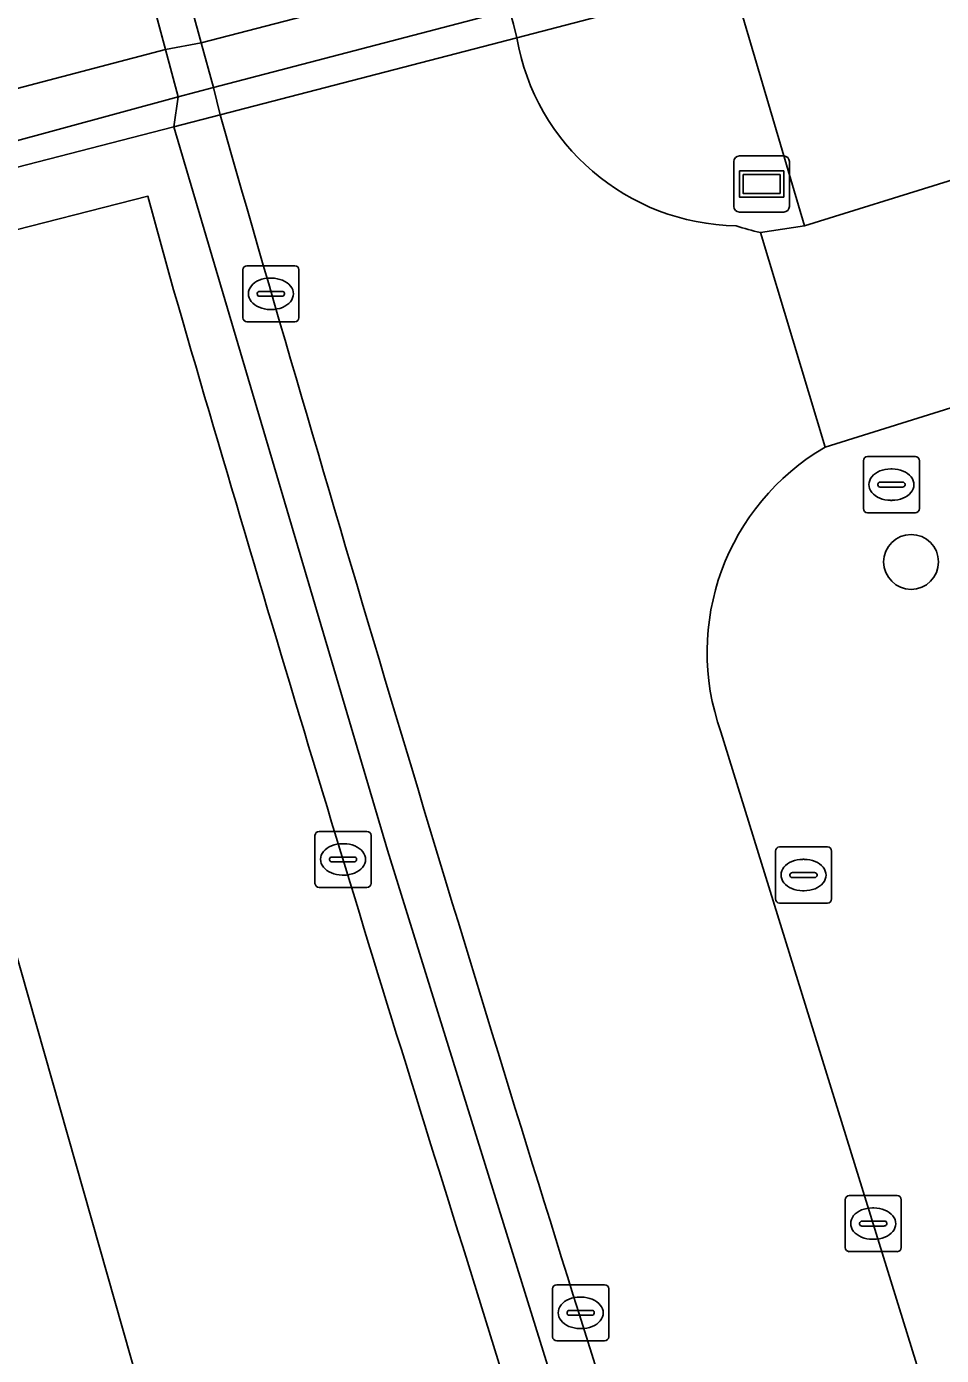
# Model space of a CAD drawing. Extents: x 160806 to 161707, y 383696 to 384148.
# Drawn here: x 161266.46 to 161282.76, y 383889.82 to 383913.49 of the extents above; entities that cross this region are included whole.
import ezdxf

# ---------------------------------------------------------------- set-up
doc = ezdxf.new("R2010")
doc.units = 0
for name, color, linetype in [('IMGEO_Berm_groen', 7, 'Continuous'), ('IMGEO_Boom', 7, 'Continuous'), ('IMGEO_Fietspad_gesloten', 7, 'Continuous'), ('IMGEO_Fietspad_open', 7, 'Continuous'), ('IMGEO_Kolk', 7, 'Continuous'), ('IMGEO_Muur', 7, 'Continuous'), ('IMGEO_Rijbaan_lokaal_gesloten', 7, 'Continuous'), ('IMGEO_Rioolput', 7, 'Continuous'), ('IMGEO_Tunneldeel', 7, 'Continuous'), ('IMGEO_Verkeerseiland_open', 7, 'Continuous'), ('IMGEO_Voetgangersgebied_open', 7, 'Continuous'), ('IMGEO_Voetpad_open', 7, 'Continuous'), ('IMGEO_Wegwijzer', 7, 'Continuous')]:
    doc.layers.add(name, color=color, linetype=linetype)

msp = doc.modelspace()

# ---------------------------------------------------------------- linework, layer by layer
at = {"layer": 'IMGEO_Berm_groen'}
msp.add_lwpolyline([(161312.521, 383919.955), (161311.6, 383922.834), (161293.155, 383917.981), (161289.103, 383916.915), (161279.036, 383914.297), (161280.316, 383909.941), (161290.556, 383913.125), (161293.851, 383914.15)], close=True, dxfattribs=at)
for points in [[(161269.076, 383908.802), (161268.62, 383910.469), (161262.848, 383908.998), (161270.413, 383882.399), (161270.459, 383881.25), (161277.268, 383881.934), (161274.313, 383891.49)], [(161259.85, 383910.169), (161266.966, 383882.049), (161267.24, 383880.969), (161268.263, 383881.043), (161270.459, 383881.25), (161270.413, 383882.399), (161262.848, 383908.998)]]:
    msp.add_lwpolyline(points, dxfattribs=at)
msp.add_arc((162042.66, 384133.368), 805.52, 196.187669, 197.47419, dxfattribs=at)
at = {"layer": 'IMGEO_Boom'}
msp.add_circle((161282.217, 383903.954), 0.489, dxfattribs=at)
at = {"layer": 'IMGEO_Fietspad_gesloten'}
msp.add_lwpolyline([(161359.141, 383934.313), (161355.202, 383933.171), (161333.596, 383926.503), (161324.823, 383923.753), (161324.775, 383923.738), (161312.521, 383919.955), (161293.851, 383914.15), (161290.556, 383913.125), (161280.316, 383909.941), (161279.531, 383909.823), (161280.685, 383905.999), (161286.61, 383907.849), (161355.216, 383929.267)], dxfattribs=at)
at = {"layer": 'IMGEO_Fietspad_open'}
msp.add_lwpolyline([(161269.905, 383911.921), (161275.192, 383913.294), (161275.131, 383913.537), (161275.061, 383913.786), (161274.839, 383914.576), (161273.962, 383917.758), (161273.099, 383920.885), (161272.798, 383921.997), (161272.677, 383922.444), (161267.415, 383921.096), (161267.535, 383920.652), (161267.841, 383919.519), (161268.712, 383916.332), (161269.567, 383913.205), (161269.788, 383912.406)], close=True, dxfattribs=at)
for points in [[(161275.192, 383913.294), (161269.905, 383911.921)], [(161280.685, 383905.999), (161279.531, 383909.823)], [(161286.598, 383875.822), (161284.52, 383882.537), (161284.226, 383883.485), (161284.106, 383883.873), (161278.829, 383900.925)], [(161276.303, 383890.556), (161278.902, 383882.264), (161279.023, 383881.872), (161279.315, 383880.927), (161281.392, 383874.209), (161281.672, 383873.306), (161281.784, 383872.942), (161281.82, 383872.838), (161282.396, 383871.18)]]:
    msp.add_lwpolyline(points, dxfattribs=at)
for centre, radius, start, end in [((161279.17, 383913.977), 4.036, 189.7485, 269.0103), ((162123.16, 384155.798), 887.424, 195.950959, 197.390934), ((161280.313, 383913.494), 3.753, 251.1499, 257.9802), ((161282.812, 383902.344), 4.229, 120.2041, 199.6123)]:
    msp.add_arc(centre, radius, start, end, dxfattribs=at)
at = {"layer": 'IMGEO_Kolk'}
for p, q in [((161270.384, 383909.231), (161271.236, 383909.231)), ((161270.309, 383908.305), (161270.309, 383909.157)), ((161270.797, 383909.011), (161270.822, 383909.011)), ((161271.31, 383909.157), (161271.31, 383908.305)), ((161270.568, 383908.725), (161270.568, 383908.737)), ((161270.611, 383908.774), (161271.009, 383908.774)), ((161271.052, 383908.737), (161271.052, 383908.725)), ((161271.006, 383908.688), (161270.608, 383908.688)), ((161270.82, 383908.451), (161270.795, 383908.451)), ((161271.236, 383908.231), (161270.384, 383908.231)), ((161271.595, 383898.227), (161271.595, 383899.079)), ((161271.67, 383899.153), (161272.522, 383899.153)), ((161272.596, 383899.079), (161272.596, 383898.227)), ((161272.083, 383898.933), (161272.108, 383898.933)), ((161271.854, 383898.647), (161271.854, 383898.659)), ((161272.292, 383898.61), (161271.894, 383898.61)), ((161271.897, 383898.696), (161272.295, 383898.696)), ((161272.338, 383898.659), (161272.338, 383898.647)), ((161272.106, 383898.373), (161272.081, 383898.373)), ((161272.522, 383898.153), (161271.67, 383898.153)), ((161281.116, 383892.665), (161281.968, 383892.665)), ((161281.041, 383891.739), (161281.041, 383892.591)), ((161281.529, 383892.445), (161281.554, 383892.445)), ((161282.042, 383892.591), (161282.042, 383891.739)), ((161281.3, 383892.159), (161281.3, 383892.171)), ((161281.343, 383892.208), (161281.741, 383892.208)), ((161281.784, 383892.171), (161281.784, 383892.159)), ((161281.738, 383892.122), (161281.34, 383892.122)), ((161281.552, 383891.885), (161281.527, 383891.885)), ((161281.968, 383891.665), (161281.116, 383891.665)), ((161275.829, 383890.149), (161275.829, 383891.001)), ((161275.904, 383891.075), (161276.756, 383891.075)), ((161276.83, 383891.001), (161276.83, 383890.149)), ((161276.317, 383890.855), (161276.342, 383890.855)), ((161276.088, 383890.569), (161276.088, 383890.581)), ((161276.526, 383890.532), (161276.128, 383890.532)), ((161276.131, 383890.618), (161276.529, 383890.618)), ((161276.572, 383890.581), (161276.572, 383890.569)), ((161276.34, 383890.295), (161276.315, 383890.295)), ((161276.756, 383890.075), (161275.904, 383890.075))]:
    msp.add_line(p, q, dxfattribs=at)
for points in [[(161270.384, 383909.231), (161271.236, 383909.231)], [(161270.309, 383908.305), (161270.309, 383909.157)], [(161271.31, 383909.157), (161271.31, 383908.305)], [(161271.236, 383908.231), (161270.384, 383908.231)], [(161271.595, 383898.227), (161271.595, 383899.079)], [(161271.67, 383899.153), (161272.522, 383899.153)], [(161272.596, 383899.079), (161272.596, 383898.227)], [(161272.522, 383898.153), (161271.67, 383898.153)], [(161281.116, 383892.665), (161281.968, 383892.665)], [(161281.041, 383891.739), (161281.041, 383892.591)], [(161282.042, 383892.591), (161282.042, 383891.739)], [(161281.968, 383891.665), (161281.116, 383891.665)], [(161275.829, 383890.149), (161275.829, 383891.001)], [(161275.904, 383891.075), (161276.756, 383891.075)], [(161276.83, 383891.001), (161276.83, 383890.149)], [(161276.756, 383890.075), (161275.904, 383890.075)]]:
    msp.add_lwpolyline(points, dxfattribs=at)
for centre, radius, start, end in [((161270.386, 383909.155), 0.0765, 91.552, 178.448), ((161270.386, 383909.155), 0.0765, 91.552, 178.448), ((161271.234, 383909.155), 0.0765, 1.552, 88.448), ((161271.234, 383909.155), 0.0765, 1.552, 88.448), ((161270.608, 383908.734), 0.0403, 85.8775, 175.7526), ((161270.605, 383908.724), 0.0366, 178.938, 274.7102), ((161271.009, 383908.731), 0.043, 264.8664, 352.4533), ((161271.013, 383908.736), 0.0386, 1.7309, 96.639), ((161270.386, 383908.307), 0.0765, 181.552, 268.448), ((161270.386, 383908.307), 0.0765, 181.552, 268.448), ((161271.234, 383908.307), 0.0765, 271.552, 358.448), ((161271.234, 383908.307), 0.0765, 271.552, 358.448), ((161271.672, 383899.077), 0.0765, 91.552, 178.448), ((161271.672, 383899.077), 0.0765, 91.552, 178.448), ((161272.52, 383899.077), 0.0765, 1.552, 88.448), ((161272.52, 383899.077), 0.0765, 1.552, 88.448), ((161271.894, 383898.656), 0.0403, 85.8775, 175.7526), ((161271.891, 383898.646), 0.0366, 178.938, 274.7102), ((161272.295, 383898.653), 0.043, 264.8664, 352.4533), ((161272.299, 383898.658), 0.0386, 1.7309, 96.639), ((161271.672, 383898.229), 0.0765, 181.552, 268.448), ((161271.672, 383898.229), 0.0765, 181.552, 268.448), ((161272.52, 383898.229), 0.0765, 271.552, 358.448), ((161272.52, 383898.229), 0.0765, 271.552, 358.448), ((161281.118, 383892.589), 0.0765, 91.552, 178.448), ((161281.118, 383892.589), 0.0765, 91.552, 178.448), ((161281.966, 383892.589), 0.0765, 1.552, 88.448), ((161281.966, 383892.589), 0.0765, 1.552, 88.448), ((161281.34, 383892.168), 0.0403, 85.8775, 175.7526), ((161281.337, 383892.158), 0.0366, 178.938, 274.7102), ((161281.741, 383892.165), 0.043, 264.8664, 352.4533), ((161281.745, 383892.17), 0.0386, 1.7309, 96.639), ((161281.118, 383891.741), 0.0765, 181.552, 268.448), ((161281.118, 383891.741), 0.0765, 181.552, 268.448), ((161281.966, 383891.741), 0.0765, 271.552, 358.448), ((161281.966, 383891.741), 0.0765, 271.552, 358.448), ((161275.906, 383890.999), 0.0765, 91.552, 178.448), ((161275.906, 383890.999), 0.0765, 91.552, 178.448), ((161276.754, 383890.999), 0.0765, 1.552, 88.448), ((161276.754, 383890.999), 0.0765, 1.552, 88.448), ((161276.128, 383890.578), 0.0403, 85.8775, 175.7526), ((161276.125, 383890.568), 0.0366, 178.938, 274.7102), ((161276.529, 383890.575), 0.043, 264.8664, 352.4533), ((161276.533, 383890.58), 0.0386, 1.7309, 96.639), ((161275.906, 383890.151), 0.0765, 181.552, 268.448), ((161275.906, 383890.151), 0.0765, 181.552, 268.448), ((161276.754, 383890.151), 0.0765, 271.552, 358.448), ((161276.754, 383890.151), 0.0765, 271.552, 358.448)]:
    msp.add_arc(centre, radius, start, end, dxfattribs=at)
for centre, major_axis, ratio, start_param, end_param in [((161270.796, 383908.731), (-0.387, 0.002), 0.722429, 4.712389, 7.853982), ((161270.821, 383908.731), (-0.39, 0.002), 0.717154, 1.570796, 4.712389), ((161272.082, 383898.653), (-0.387, 0.002), 0.722429, 4.712389, 7.853982), ((161272.107, 383898.653), (-0.39, 0.002), 0.717154, 1.570796, 4.712389), ((161281.528, 383892.165), (-0.387, 0.002), 0.722429, 4.712389, 7.853982), ((161281.553, 383892.165), (-0.39, 0.002), 0.717154, 1.570796, 4.712389), ((161276.316, 383890.575), (-0.387, 0.002), 0.722429, 4.712389, 7.853982), ((161276.341, 383890.575), (-0.39, 0.002), 0.717154, 1.570796, 4.712389)]:
    msp.add_ellipse(centre, major_axis=major_axis, ratio=ratio, start_param=start_param, end_param=end_param, dxfattribs=at)
at = {"layer": 'IMGEO_Muur'}
for points in [[(161275.192, 383913.294), (161278.067, 383914.045), (161277.932, 383914.538), (161275.061, 383913.786), (161269.788, 383912.406), (161269.159, 383912.241), (161269.078, 383911.707), (161269.905, 383911.921)], [(161261.801, 383910.237), (161261.885, 383909.852), (161262.558, 383910.026), (161269.078, 383911.707), (161269.159, 383912.241)]]:
    msp.add_lwpolyline(points, close=True, dxfattribs=at)
msp.add_lwpolyline([(161278.108, 383882.018), (161272.885, 383898.818), (161269.078, 383911.707)], dxfattribs=at)
at = {"layer": 'IMGEO_Rijbaan_lokaal_gesloten'}
msp.add_lwpolyline([(161276.851, 383918.472), (161275.982, 383921.634), (161273.099, 383920.885), (161267.841, 383919.519), (161267.244, 383919.363), (161268.12, 383916.106), (161268.933, 383913.081), (161269.567, 383913.205), (161274.839, 383914.576), (161277.702, 383915.373)], close=True, dxfattribs=at)
for points in [[(161268.933, 383913.081), (161268.12, 383916.106), (161261.248, 383914.314), (161258.964, 383913.69), (161259.732, 383910.64)], [(161260.21, 383910.773), (161261.026, 383910.992), (161263.977, 383911.785), (161268.933, 383913.081)]]:
    msp.add_lwpolyline(points, dxfattribs=at)
at = {"layer": 'IMGEO_Rioolput'}
for p, q in [((161281.366, 383904.905), (161281.366, 383905.757)), ((161281.441, 383905.831), (161282.293, 383905.831)), ((161282.367, 383905.757), (161282.367, 383904.905)), ((161281.854, 383905.611), (161281.879, 383905.611)), ((161281.625, 383905.325), (161281.625, 383905.337)), ((161282.063, 383905.288), (161281.665, 383905.288)), ((161281.668, 383905.374), (161282.066, 383905.374)), ((161282.109, 383905.337), (161282.109, 383905.325)), ((161281.877, 383905.051), (161281.852, 383905.051)), ((161282.293, 383904.831), (161281.441, 383904.831)), ((161279.799, 383897.949), (161279.799, 383898.801)), ((161279.874, 383898.875), (161280.726, 383898.875)), ((161280.8, 383898.801), (161280.8, 383897.949)), ((161280.287, 383898.655), (161280.312, 383898.655)), ((161280.058, 383898.369), (161280.058, 383898.381)), ((161280.496, 383898.332), (161280.098, 383898.332)), ((161280.101, 383898.418), (161280.499, 383898.418)), ((161280.542, 383898.381), (161280.542, 383898.369)), ((161280.31, 383898.095), (161280.285, 383898.095)), ((161280.726, 383897.875), (161279.874, 383897.875))]:
    msp.add_line(p, q, dxfattribs=at)
for points in [[(161281.366, 383904.905), (161281.366, 383905.757)], [(161281.441, 383905.831), (161282.293, 383905.831)], [(161282.367, 383905.757), (161282.367, 383904.905)], [(161282.293, 383904.831), (161281.441, 383904.831)], [(161279.799, 383897.949), (161279.799, 383898.801)], [(161279.874, 383898.875), (161280.726, 383898.875)], [(161280.8, 383898.801), (161280.8, 383897.949)], [(161280.726, 383897.875), (161279.874, 383897.875)]]:
    msp.add_lwpolyline(points, dxfattribs=at)
for centre, radius, start, end in [((161281.443, 383905.755), 0.0765, 91.552, 178.448), ((161281.443, 383905.755), 0.0765, 91.552, 178.448), ((161282.291, 383905.755), 0.0765, 1.552, 88.448), ((161282.291, 383905.755), 0.0765, 1.552, 88.448), ((161281.665, 383905.334), 0.0403, 85.8775, 175.7526), ((161281.662, 383905.324), 0.0366, 178.938, 274.7102), ((161282.066, 383905.331), 0.043, 264.8664, 352.4533), ((161282.07, 383905.336), 0.0386, 1.7309, 96.639), ((161281.443, 383904.907), 0.0765, 181.552, 268.448), ((161281.443, 383904.907), 0.0765, 181.552, 268.448), ((161282.291, 383904.907), 0.0765, 271.552, 358.448), ((161282.291, 383904.907), 0.0765, 271.552, 358.448), ((161279.876, 383898.799), 0.0765, 91.552, 178.448), ((161279.876, 383898.799), 0.0765, 91.552, 178.448), ((161280.724, 383898.799), 0.0765, 1.552, 88.448), ((161280.724, 383898.799), 0.0765, 1.552, 88.448), ((161280.098, 383898.378), 0.0403, 85.8775, 175.7526), ((161280.095, 383898.368), 0.0366, 178.938, 274.7102), ((161280.499, 383898.375), 0.043, 264.8664, 352.4533), ((161280.503, 383898.38), 0.0386, 1.7309, 96.639), ((161279.876, 383897.951), 0.0765, 181.552, 268.448), ((161279.876, 383897.951), 0.0765, 181.552, 268.448), ((161280.724, 383897.951), 0.0765, 271.552, 358.448), ((161280.724, 383897.951), 0.0765, 271.552, 358.448)]:
    msp.add_arc(centre, radius, start, end, dxfattribs=at)
for centre, major_axis, ratio, start_param, end_param in [((161281.853, 383905.331), (-0.387, 0.002), 0.722429, 4.712389, 7.853982), ((161281.878, 383905.331), (-0.39, 0.002), 0.717154, 1.570796, 4.712389), ((161280.286, 383898.375), (-0.387, 0.002), 0.722429, 4.712389, 7.853982), ((161280.311, 383898.375), (-0.39, 0.002), 0.717154, 1.570796, 4.712389)]:
    msp.add_ellipse(centre, major_axis=major_axis, ratio=ratio, start_param=start_param, end_param=end_param, dxfattribs=at)
at = {"layer": 'IMGEO_Tunneldeel'}
msp.add_lwpolyline([(161275.982, 383921.634), (161275.68, 383922.733), (161275.805, 383923.246), (161272.677, 383922.444), (161267.415, 383921.096), (161266.613, 383920.89), (161266.938, 383920.5), (161267.244, 383919.363), (161268.933, 383913.081), (161269.159, 383912.241), (161269.078, 383911.707), (161269.905, 383911.921), (161275.192, 383913.294), (161278.067, 383914.045), (161277.932, 383914.538), (161277.702, 383915.373)], close=True, dxfattribs=at)
at = {"layer": 'IMGEO_Verkeerseiland_open'}
for points in [[(161274.313, 383891.49), (161277.268, 383881.934), (161278.108, 383882.018), (161272.885, 383898.818), (161269.078, 383911.707), (161262.558, 383910.026), (161262.848, 383908.998), (161268.62, 383910.469)], [(161268.62, 383910.469), (161269.076, 383908.802)]]:
    msp.add_lwpolyline(points, dxfattribs=at)
msp.add_arc((162042.66, 384133.368), 805.52, 196.187669, 197.47419, dxfattribs=at)
at = {"layer": 'IMGEO_Voetgangersgebied_open'}
for points in [[(161287.303, 383905.621), (161286.61, 383907.849), (161280.685, 383905.999)], [(161278.829, 383900.925), (161284.106, 383883.873), (161284.226, 383883.485), (161284.52, 383882.537), (161286.598, 383875.822), (161286.877, 383874.92), (161287.026, 383874.44), (161289.642, 383865.914)]]:
    msp.add_lwpolyline(points, dxfattribs=at)
msp.add_arc((161282.812, 383902.344), 4.229, 120.2041, 199.6123, dxfattribs=at)
at = {"layer": 'IMGEO_Voetpad_open'}
for points in [[(161275.192, 383913.294), (161278.067, 383914.045), (161277.932, 383914.538), (161277.702, 383915.373), (161275.982, 383921.634), (161275.68, 383922.733), (161275.805, 383923.246), (161272.677, 383922.444), (161272.798, 383921.997), (161273.099, 383920.885), (161273.962, 383917.758), (161274.839, 383914.576), (161275.061, 383913.786), (161275.131, 383913.537)], [(161269.078, 383911.707), (161269.905, 383911.921), (161269.788, 383912.406), (161269.567, 383913.205), (161268.712, 383916.332), (161267.841, 383919.519), (161267.535, 383920.652), (161267.415, 383921.096), (161266.613, 383920.89), (161266.938, 383920.5), (161267.244, 383919.363), (161268.933, 383913.081), (161269.159, 383912.241)], [(161275.061, 383913.786), (161277.932, 383914.538), (161277.702, 383915.373), (161274.839, 383914.576), (161269.567, 383913.205), (161268.933, 383913.081), (161269.159, 383912.241), (161269.788, 383912.406)], [(161268.933, 383913.081), (161263.977, 383911.785), (161261.026, 383910.992), (161261.279, 383910.105), (161261.801, 383910.237), (161269.159, 383912.241)]]:
    msp.add_lwpolyline(points, close=True, dxfattribs=at)
for points in [[(161279.531, 383909.823), (161280.316, 383909.941), (161279.036, 383914.297), (161278.067, 383914.045)], [(161278.067, 383914.045), (161275.192, 383913.294)], [(161269.905, 383911.921), (161269.078, 383911.707), (161272.885, 383898.818), (161278.108, 383882.018), (161278.23, 383881.626), (161278.509, 383880.732), (161280.618, 383873.97), (161280.9, 383873.066), (161281.046, 383872.599), (161281.82, 383872.838), (161281.784, 383872.942), (161281.672, 383873.306), (161281.392, 383874.209), (161279.315, 383880.927), (161279.023, 383881.872), (161278.902, 383882.264), (161276.303, 383890.556)]]:
    msp.add_lwpolyline(points, dxfattribs=at)
for centre, radius, start, end in [((161279.17, 383913.977), 4.036, 189.7485, 269.0103), ((162123.16, 384155.798), 887.424, 195.950959, 197.390934), ((161280.313, 383913.494), 3.753, 251.1499, 257.9802)]:
    msp.add_arc(centre, radius, start, end, dxfattribs=at)
at = {"layer": 'IMGEO_Wegwijzer'}
for p, q in [((161279.058, 383910.287), (161279.058, 383911.087)), ((161279.058, 383911.087), (161279.058, 383910.287)), ((161279.158, 383911.187), (161279.948, 383911.187)), ((161279.948, 383911.187), (161279.158, 383911.187)), ((161280.048, 383911.087), (161280.048, 383910.287)), ((161280.048, 383910.287), (161280.048, 383911.087)), ((161279.948, 383910.187), (161279.158, 383910.187)), ((161279.158, 383910.187), (161279.948, 383910.187))]:
    msp.add_line(p, q, dxfattribs=at)
for points in [[(161279.159, 383910.919), (161279.947, 383910.919), (161279.947, 383910.455), (161279.159, 383910.455), (161279.159, 383910.919)], [(161279.224, 383910.854), (161279.224, 383910.52), (161279.882, 383910.52), (161279.882, 383910.854), (161279.224, 383910.854)]]:
    msp.add_lwpolyline(points, dxfattribs=at)
for centre, start, end in [((161279.158, 383911.087), 90, 180), ((161279.158, 383911.087), 90, 180), ((161279.948, 383911.087), 0, 90), ((161279.948, 383911.087), 360, 90), ((161279.158, 383910.287), 180, 270), ((161279.158, 383910.287), 180, 270), ((161279.948, 383910.287), 270, 0), ((161279.948, 383910.287), 270, 0)]:
    msp.add_arc(centre, 0.1, start, end, dxfattribs=at)

doc.saveas('drawing.dxf')
